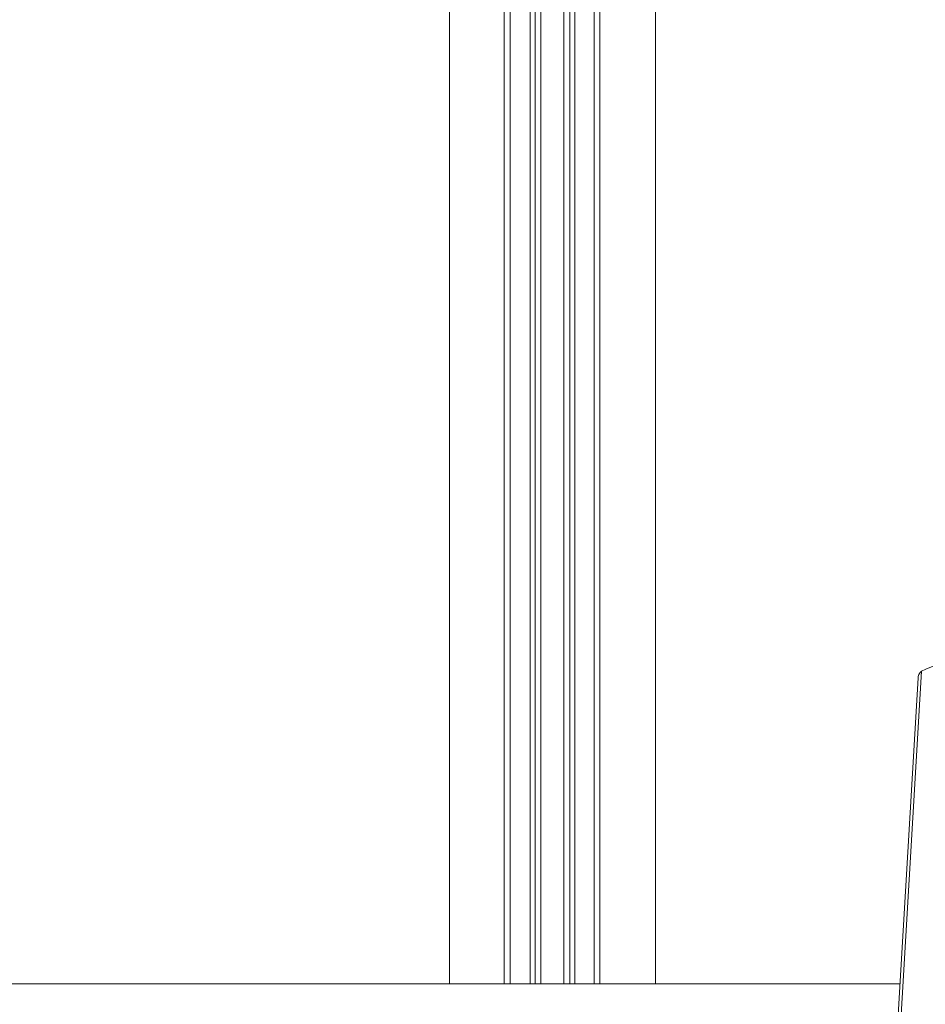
# Model space of a CAD drawing. Header units: inches. Extents: x 424 to 2043, y -237 to 445.
# Tile 833 of 965: x 866.596 to 867.479, y 229.577 to 230.537. Entities that reach past the tile are written whole.
import ezdxf

# ---------------------------------------------------------------- set-up
doc = ezdxf.new("R2010")
doc.units = ezdxf.units.IN
doc.header["$MEASUREMENT"] = 0
for name, color, linetype, lineweight in [('A-DOOR', 31, 'Continuous', 9), ('A-FLOR-HRAL', 11, 'Continuous', 9), ('A-GENM', 13, 'Continuous', 9)]:
    doc.layers.add(name, color=color, linetype=linetype, lineweight=lineweight)

# ---------------------------------------------------------------- blocks, each defined once
blk = doc.blocks.new('Escalator - Escalator-198091-Section 1')
at = {"layer": 'A-GENM'}
for p, q in [((-109.65942, 10.62824), (-109.41126, 14.80486)), ((-109.41469, 14.79837), (-109.66246, 10.62824))]:
    blk.add_line(p, q, dxfattribs=at)
for points in [[(-109.41126, 14.80486), (-109.40075, 14.81045), (-109.37691, 14.81637), (-109.35289, 14.81045), (-109.34222, 14.80486)], [(-109.4147, 14.79771), (-109.41471, 14.7984), (-109.41457, 14.79978), (-109.4139, 14.80174), (-109.41279, 14.80348), (-109.4118, 14.80444), (-109.41126, 14.80486)]]:
    blk.add_open_spline(points, degree=3, dxfattribs=at)
blk = doc.blocks.new('Railing - Railing-202422-Section 1')
at = {"layer": 'A-FLOR-HRAL'}
blk.add_line((-109.43227, 14.5), (-127.59244, 14.5), dxfattribs=at)
blk = doc.blocks.new('5-panel_Bi-fold_external_door_10806 - Type 1-V72-Section 1')
at = {"layer": 'A-DOOR'}
for p, q in [((-109.87116, 14.5), (-109.87116, 16.33776)), ((-109.8179, 14.5), (-109.8179, 16.33776)), ((-109.81219, 16.33776), (-109.81219, 14.5)), ((-109.73036, 14.5), (-109.73036, 16.33776)), ((-109.72475, 16.33776), (-109.72475, 14.5)), ((-109.67054, 16.33776), (-109.67054, 14.5)), ((-109.79285, 14.5), (-109.79285, 16.25)), ((-109.78794, 14.5), (-109.78794, 16.25)), ((-109.78223, 14.5), (-109.78223, 16.25)), ((-109.75979, 16.25), (-109.75979, 14.5)), ((-109.75418, 16.25), (-109.75418, 14.5)), ((-109.74919, 16.25), (-109.74919, 14.5))]:
    blk.add_line(p, q, dxfattribs=at)

msp = doc.modelspace()

# ---------------------------------------------------------------- block references
at = {"layer": 'A-DOOR'}
msp.add_blockref('5-panel_Bi-fold_external_door_10806 - Type 1-V72-Section 1', (976.88654, 215.09721), dxfattribs=at)
at = {"layer": 'A-FLOR-HRAL'}
msp.add_blockref('Railing - Railing-202422-Section 1', (976.88654, 215.09721), dxfattribs=at)
at = {"layer": 'A-GENM'}
msp.add_blockref('Escalator - Escalator-198091-Section 1', (976.88654, 215.09721), dxfattribs=at)

doc.saveas('drawing.dxf')
